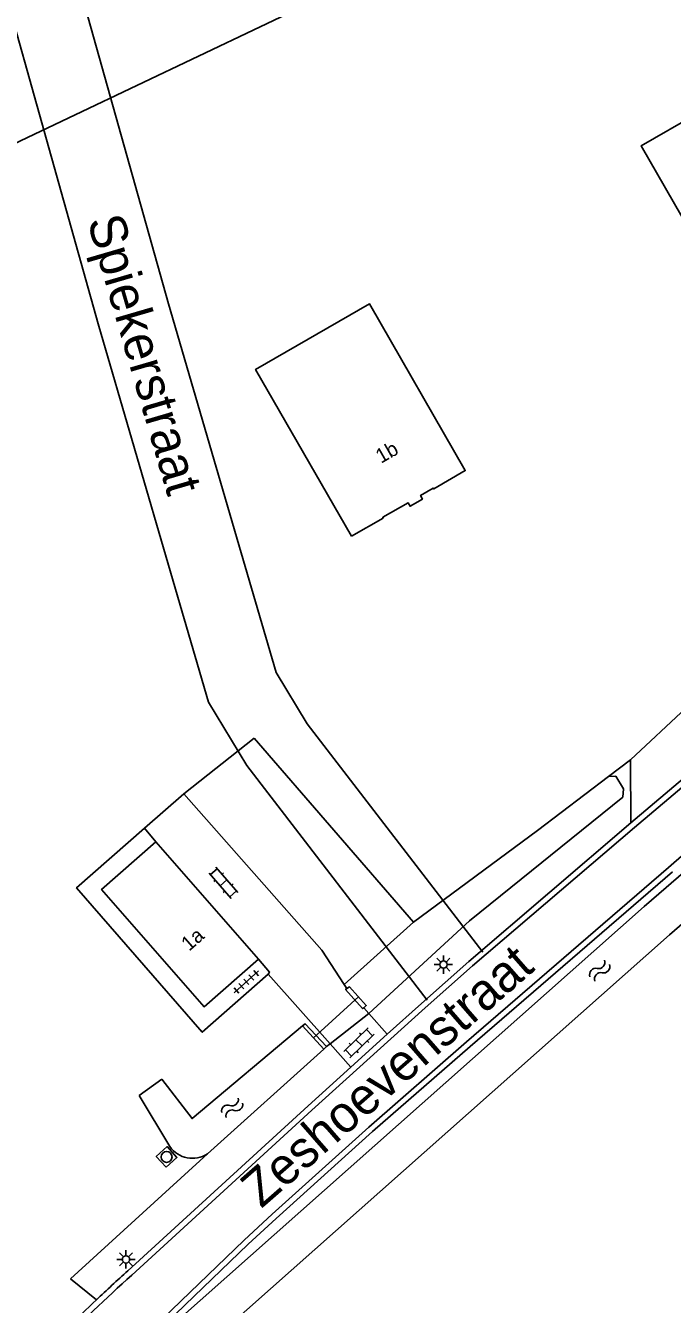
# Model space of a CAD drawing. Extents: x 136000 to 141000, y 400494 to 402006.
# Drawn here: x 138073.4 to 138117.6, y 401279.7 to 401367 of the extents above; entities that cross this region are included whole.
import ezdxf

# ---------------------------------------------------------------- set-up
doc = ezdxf.new("R2010")
doc.units = 0
for name, color, linetype in [('gg-afsc-draadraster', 7, 'Continuous'), ('gg-afsc-lijn draadraster', 7, 'Continuous'), ('gg-anno-huisnummerreeks BGT', 7, 'Continuous'), ('gg-anno-openbare ruimte label', 7, 'Continuous'), ('gg-bbg-hoofdgebouw', 7, 'Continuous'), ('gg-knt-bronhoudergrens', 7, 'Continuous'), ('gg-knt-plantopografie kant verharding', 7, 'Continuous'), ('gg-knt-verharding', 7, 'Continuous'), ('gg-kntw-bovenkant insteek waterloop', 7, 'Continuous'), ('gg-kwrk-duiker nz buis', 7, 'Continuous'), ('gg-kwrk-kunstwerk', 7, 'Continuous'), ('gt-grn-groengrens', 7, 'Continuous'), ('gt-grn-groengrens NZ', 7, 'Continuous'), ('gt-grn-vlakafsluiter', 7, 'Continuous'), ('gt-grn-weggrens', 7, 'Continuous'), ('gt-symb-klinker verharding', 7, 'Continuous'), ('gt-symb-lichtmast', 7, 'Continuous'), ('gt-symb-rioolschacht', 7, 'Continuous'), ('gt-symb-tegel verharding', 7, 'Continuous'), ('gt-symb-watersymbool', 7, 'Continuous')]:
    doc.layers.add(name, color=color, linetype=linetype)

# ---------------------------------------------------------------- blocks, each defined once
blk = doc.blocks.new('gt0-TEG1')
at = {"layer": 'gt-symb-tegel verharding'}
for p, q in [((-1.125, 0), (1.125, 0)), ((-0.9, -0.25), (-0.9, 0.25)), ((-0.45, -0.25), (-0.45, 0.25)), ((0, -0.25), (0, 0.25)), ((0.45, -0.25), (0.45, 0.25)), ((0.9, -0.25), (0.9, 0.25))]:
    blk.add_line(p, q, dxfattribs=at)
blk = doc.blocks.new('gt0-KL1')
at = {"layer": 'gt-symb-klinker verharding'}
for p, q in [((-1.15, 0.3), (1.15, 0.3)), ((-1, -0.3), (-1, 0.3)), ((-0.5, 0.3), (-0.5, 0.45)), ((0, -0.3), (0, 0.3)), ((0.5, 0.3), (0.5, 0.45)), ((1, -0.3), (1, 0.3)), ((-1.15, -0.3), (1.15, -0.3)), ((-0.5, -0.45), (-0.5, -0.3)), ((0.5, -0.45), (0.5, -0.3))]:
    blk.add_line(p, q, dxfattribs=at)
blk = doc.blocks.new('gt0-WA')
at = {"layer": 'gt-symb-watersymbool'}
for centre, start, end in [((-0.323, 0.022), 28.07249, 151.92751), ((0.427, 0.422), 208.07248, 331.92751), ((-0.323, -0.428), 28.07249, 151.92751), ((0.427, -0.028), 208.07248, 331.92751)]:
    blk.add_arc(centre, 0.425, start, end, dxfattribs=at)
blk = doc.blocks.new('gt0-LMAST')
at = {"layer": 'gt-symb-lichtmast'}
for p, q in [((-0.182, 0.173), (-0.447, 0.438)), ((-0.005, 0.246), (-0.005, 0.621)), ((0.172, 0.173), (0.437, 0.438)), ((-0.255, -0.004), (-0.63, -0.004)), ((-0.182, -0.181), (-0.447, -0.446)), ((-0.005, -0.254), (-0.005, -0.629)), ((0.437, -0.446), (0.172, -0.181)), ((0.245, -0.004), (0.62, -0.004))]:
    blk.add_line(p, q, dxfattribs=at)
blk.add_circle((-0.005, -0.004), 0.25, dxfattribs=at)
blk = doc.blocks.new('gt0-RS')
at = {"layer": 'gt-symb-rioolschacht'}
blk.add_lwpolyline([(-0.5, -0.5), (0.5, -0.5), (0.5, 0.5), (-0.5, 0.5)], close=True, dxfattribs=at)
blk.add_circle((0, 0), 0.375, dxfattribs=at)

msp = doc.modelspace()

# ---------------------------------------------------------------- linework, layer by layer
at = {"layer": 'gg-afsc-draadraster'}
for p, q in [((138089.017, 401318.358), (138084.21, 401314.54)), ((138099.899, 401305.79), (138089.017, 401318.358))]:
    msp.add_line(p, q, dxfattribs=at)
at = {"layer": 'gg-afsc-lijn draadraster'}
for p, q in [((138089.017, 401318.358), (138084.21, 401314.54)), ((138099.899, 401305.79), (138089.017, 401318.358))]:
    msp.add_line(p, q, dxfattribs=at)
at = {"layer": 'gg-bbg-hoofdgebouw'}
msp.add_line((138082.308, 401311.277), (138089.322, 401303.263), dxfattribs=at)
for points in [[(138119.936, 401351.061), (138131.332, 401357.629), (138126.863, 401365.391), (138115.467, 401358.823), (138119.936, 401351.061)], [(138095.67, 401332.145), (138097.832, 401333.391), (138097.805, 401333.442), (138099.538, 401334.436), (138099.674, 401334.199), (138100.521, 401334.685), (138100.387, 401334.933), (138101.26, 401335.437), (138101.289, 401335.386), (138103.447, 401336.631), (138096.903, 401348.024), (138089.118, 401343.552), (138095.67, 401332.145)], [(138089.322, 401303.263), (138085.603, 401300.008), (138078.59, 401308.025), (138082.308, 401311.277)]]:
    msp.add_lwpolyline(points, dxfattribs=at)
at = {"layer": 'gg-knt-bronhoudergrens'}
msp.add_lwpolyline([(138049.487, 401411.476), (138060.638, 401379.58), (138068.335, 401356.93), (138102.072, 401372.985), (138128.318, 401386.849), (138127.683, 401391.823), (138128.424, 401397.115), (138130.875, 401401.374), (138160.184, 401423.209)], dxfattribs=at)
at = {"layer": 'gg-knt-plantopografie kant verharding'}
for points in [[(138104.637, 401303.729), (138092.648, 401319.322), (138090.523, 401322.837), (138088.13, 401331.023), (138083.165, 401348.033), (138072.927, 401384.534), (138068.069, 401401.69), (138065.3, 401410.938), (138062.337, 401416.698), (138058.423, 401421.308), (138053.012, 401425.938), (138027.427, 401446.43)], [(138100.849, 401300.454), (138088.514, 401316.496), (138085.907, 401320.807), (138083.33, 401329.621), (138078.357, 401346.657), (138068.115, 401383.178), (138063.269, 401400.292), (138060.642, 401409.062), (138058.153, 401413.9), (138054.869, 401417.768), (138049.822, 401422.086), (138024.333, 401442.502)]]:
    msp.add_lwpolyline(points, dxfattribs=at)
at = {"layer": 'gg-knt-verharding'}
for p, q in [((138118.531, 401320.428), (138114.736, 401316.879)), ((138114.736, 401316.879), (138114.759, 401312.562)), ((138084.21, 401314.54), (138081.535, 401312.201)), ((138081.535, 401312.201), (138082.308, 401311.277)), ((138089.972, 401302.218), (138094.205, 401297.471)), ((138095.347, 401301.239), (138095.168, 401301.517)), ((138096.855, 401299.545), (138096.515, 401299.934)), ((138098.104, 401298.12), (138096.855, 401299.545)), ((138094.205, 401297.471), (138095.624, 401295.88)), ((138095.624, 401295.88), (138098.104, 401298.12))]:
    msp.add_line(p, q, dxfattribs=at)
for points in [[(138080.653, 401281.67), (138092.97, 401292.944), (138100.712, 401299.936), (138103.943, 401302.795), (138115.016, 401312.256), (138118.976, 401315.602), (138122.365, 401318.254), (138129.12, 401323.474), (138141.244, 401332.436), (138146.635, 401336.391), (138151.119, 401339.742), (138153.799, 401341.828), (138158.341, 401345.632), (138158.084, 401345.938)], [(138114.759, 401312.562), (138118.723, 401315.911), (138122.12, 401318.569)], [(138095.168, 401301.517), (138093.652, 401303.86), (138084.21, 401314.54)], [(138081.535, 401312.201), (138076.89, 401308.139), (138085.468, 401298.259), (138089.972, 401302.218)], [(138098.104, 401298.12), (138100.445, 401300.234), (138103.68, 401303.097), (138114.759, 401312.562)], [(138117.338, 401309.523), (138103.527, 401297.598), (138096.85, 401291.769), (138090.257, 401285.837), (138088.336, 401284.062), (138079.678, 401275.727)], [(138117.598, 401309.219), (138103.789, 401297.296), (138097.116, 401291.47), (138090.527, 401285.541), (138088.61, 401283.771), (138079.959, 401275.442)], [(138089.972, 401302.218), (138090.059, 401302.357), (138089.322, 401303.263)], [(138080.38, 401281.962), (138092.701, 401293.24), (138095.624, 401295.88)]]:
    msp.add_lwpolyline(points, dxfattribs=at)
for centre, radius, start, end in [((138260.091, 401146.744), 216.508, 127.27942, 131.24994), ((138170.177, 401183.112), 133.148, 132.25, 138.38153), ((138173.054, 401179.961), 137.814, 132.25704, 133.47203), ((138170.695, 401182.576), 134.293, 133.50946, 135.81604)]:
    msp.add_arc(centre, radius, start, end, dxfattribs=at)
at = {"layer": 'gg-kntw-bovenkant insteek waterloop'}
for p, q in [((138095.168, 401301.517), (138099.899, 401305.79)), ((138093.781, 401297.103), (138085.827, 401289.953)), ((138081.162, 401293.949), (138083.255, 401290.448))]:
    msp.add_line(p, q, dxfattribs=at)
for points in [[(138073.491, 401264.335), (138079.93, 401271.188), (138085.49, 401276.609), (138117.387, 401304.912), (138126.398, 401312.702), (138130.361, 401315.034), (138150.4, 401328.344)], [(138128.923, 401317.2), (138124.698, 401314.669), (138115.658, 401306.853), (138083.711, 401278.506), (138078.081, 401273.016), (138071.597, 401266.116)], [(138099.899, 401305.79), (138108.384, 401312.035), (138113.233, 401315.736)], [(138114.2, 401314.333), (138114.257, 401314.901), (138113.731, 401315.755), (138113.233, 401315.736)], [(138114.2, 401314.333), (138103.742, 401305.864), (138096.855, 401299.545)], [(138082.703, 401295.057), (138084.777, 401292.364), (138092.325, 401298.702)]]:
    msp.add_lwpolyline(points, dxfattribs=at)
msp.add_arc((138084.799, 401291.543), 1.894, 215.34792, 302.8645, dxfattribs=at)
at = {"layer": 'gg-kwrk-duiker nz buis'}
msp.add_line((138096.165, 401300.706), (138093.061, 401297.847), dxfattribs=at)
at = {"layer": 'gg-kwrk-kunstwerk'}
for p, q in [((138093.781, 401297.103), (138092.325, 401298.702)), ((138093.973, 401297.289), (138093.781, 401297.103))]:
    msp.add_line(p, q, dxfattribs=at)
for points in [[(138096.515, 401299.934), (138096.432, 401299.882), (138095.267, 401301.185), (138095.347, 401301.239)], [(138096.515, 401299.934), (138096.679, 401300.097), (138095.531, 401301.363), (138095.347, 401301.239)], [(138092.325, 401298.702), (138092.497, 401298.841), (138093.973, 401297.289)]]:
    msp.add_lwpolyline(points, dxfattribs=at)
at = {"layer": 'gt-grn-groengrens'}
for p, q in [((138093.973, 401297.289), (138094.205, 401297.471)), ((138085.827, 401289.953), (138076.479, 401281.403)), ((138078.238, 401279.974), (138076.479, 401281.403))]:
    msp.add_line(p, q, dxfattribs=at)
at = {"layer": 'gt-grn-groengrens NZ'}
msp.add_line((138113.233, 401315.736), (138114.736, 401316.879), dxfattribs=at)
at = {"layer": 'gt-grn-vlakafsluiter'}
msp.add_line((138081.162, 401293.949), (138082.703, 401295.057), dxfattribs=at)
at = {"layer": 'gt-grn-weggrens'}
msp.add_line((138094.205, 401297.471), (138096.855, 401299.545), dxfattribs=at)

# ---------------------------------------------------------------- block references
at = {"layer": 'gt-symb-klinker verharding'}
for p, rotation in [((138086.922, 401308.471), -48.932643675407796), ((138096.182, 401297.537), -135.89137585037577)]:
    msp.add_blockref('gt0-KL1', p, dxfattribs=dict(at, rotation=rotation))
at = {"layer": 'gt-symb-lichtmast'}
for p in [(138101.957, 401302.886), (138080.267, 401282.746)]:
    msp.add_blockref('gt0-LMAST', p, dxfattribs=at)
at = {"layer": 'gt-symb-rioolschacht', "rotation": 42.24284336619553}
msp.add_blockref('gt0-RS', (138083.033, 401289.744), dxfattribs=at)
at = {"layer": 'gt-symb-tegel verharding', "rotation": -138.4853807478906}
msp.add_blockref('gt0-TEG1', (138088.484, 401301.704), dxfattribs=at)
at = {"layer": 'gt-symb-watersymbool'}
for p, rotation in [((138112.592, 401302.433), 48.566229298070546), ((138087.471, 401293.062), 41.30991847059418)]:
    msp.add_blockref('gt0-WA', p, dxfattribs=dict(at, rotation=rotation))

# ---------------------------------------------------------------- texts
at = {"layer": 'gg-anno-huisnummerreeks BGT'}
for s, rotation, p in [('1b', 29.8, (138097.682, 401337.091)), ('1a', 41.2, (138084.574, 401303.758))]:
    msp.add_text(s, height=1, rotation=rotation, dxfattribs=at).set_placement(p)
at = {"layer": 'gg-anno-openbare ruimte label'}
for s, rotation, p in [('Spiekerstraat', 286.3, (138077.598, 401353.708)), ('Zeshoevenstraat', 41.1, (138089.507, 401286.185))]:
    msp.add_text(s, height=2.5, rotation=rotation, dxfattribs=at).set_placement(p)

doc.saveas('drawing.dxf')
